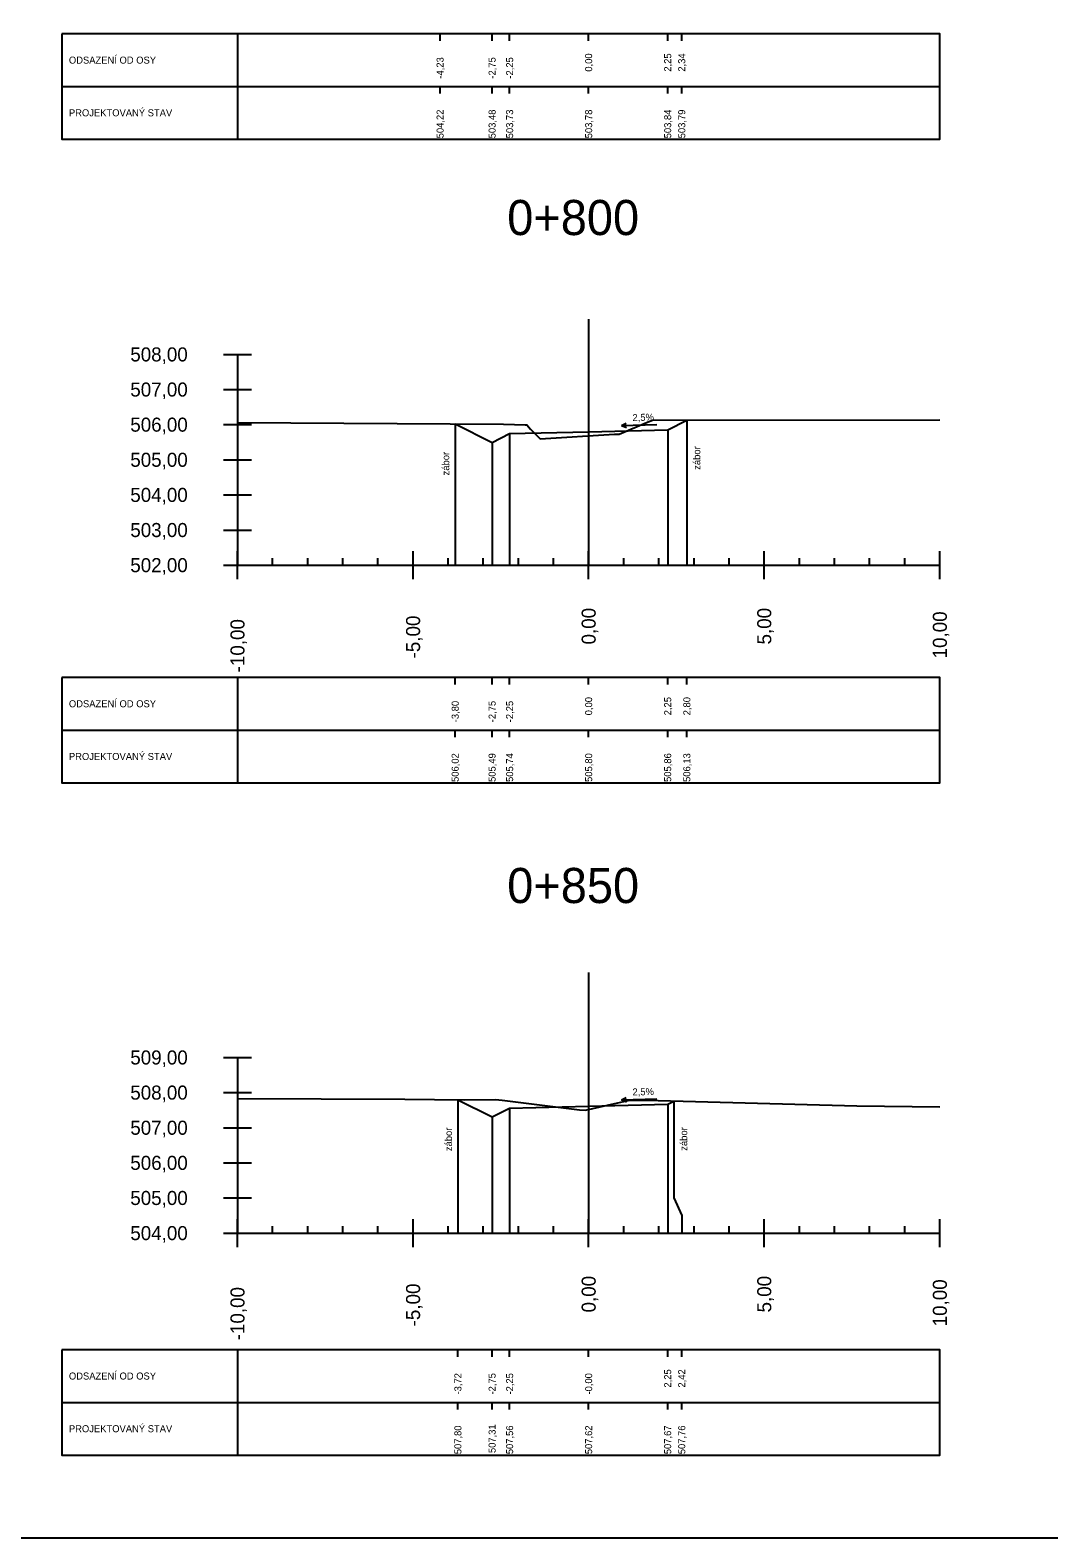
# Model space of a CAD drawing. Extents: x -631407 to -631215, y -1089700 to -1088598.
# Drawn here: x -631374.65 to -631345.64, y -1088943.43 to -1088900.51 of the extents above; entities that cross this region are included whole.
import ezdxf

# ---------------------------------------------------------------- set-up
doc = ezdxf.new("R2010")
doc.units = 0
for name, color, linetype in [('08_LEGENDA_HV', 7, 'Continuous'), ('59', 7, 'Continuous'), ('NIVELETA_VYSKY', 7, 'Continuous'), ('REZ_BODY', 7, 'Continuous'), ('REZ_ODSTUPY', 7, 'Continuous'), ('REZ_POPIS', 7, 'Continuous'), ('REZ_RAMY', 7, 'Continuous'), ('REZ_STANICENI', 7, 'Continuous'), ('REZ_SVISLE', 7, 'Continuous'), ('REZ_TENKA', 7, 'Continuous'), ('REZ_TLUSTA', 7, 'Continuous'), ('TABULKA_POPIS', 7, 'Continuous'), ('TEREN', 7, 'Continuous'), ('zábor', 7, 'Continuous')]:
    doc.layers.add(name, color=color, linetype=linetype)

msp = doc.modelspace()

# ---------------------------------------------------------------- linework, layer by layer
at = {"layer": '08_LEGENDA_HV'}
msp.add_lwpolyline([(-631215.384, -1088943.435), (-631215.384, -1088765.235), (-631407.014, -1088765.235), (-631407.014, -1088943.435)], close=True, dxfattribs=at)
at = {"layer": '59'}
for p, q in [((-631369.144, -1088909.743), (-631368.344, -1088909.743)), ((-631368.744, -1088909.743), (-631368.744, -1088915.743)), ((-631369.144, -1088910.743), (-631368.344, -1088910.743)), ((-631369.144, -1088911.743), (-631368.344, -1088911.743)), ((-631369.144, -1088912.743), (-631368.344, -1088912.743)), ((-631369.144, -1088913.743), (-631368.344, -1088913.743)), ((-631369.144, -1088914.743), (-631368.344, -1088914.743)), ((-631369.144, -1088915.743), (-631368.344, -1088915.743)), ((-631369.144, -1088929.759), (-631368.344, -1088929.759)), ((-631368.744, -1088929.759), (-631368.744, -1088934.759)), ((-631369.144, -1088930.759), (-631368.344, -1088930.759)), ((-631369.144, -1088931.759), (-631368.344, -1088931.759)), ((-631369.144, -1088932.759), (-631368.344, -1088932.759)), ((-631369.144, -1088933.759), (-631368.344, -1088933.759)), ((-631369.144, -1088934.759), (-631368.344, -1088934.759))]:
    msp.add_line(p, q, dxfattribs=at)
at = {"layer": 'REZ_RAMY'}
for p, q in [((-631373.744, -1088900.615), (-631373.744, -1088903.615)), ((-631368.744, -1088900.615), (-631368.744, -1088903.615)), ((-631362.975, -1088900.815), (-631362.975, -1088900.615)), ((-631361.494, -1088900.815), (-631361.494, -1088900.615)), ((-631360.994, -1088900.815), (-631360.994, -1088900.615)), ((-631358.744, -1088900.815), (-631358.744, -1088900.615)), ((-631356.494, -1088900.815), (-631356.494, -1088900.615)), ((-631356.094, -1088900.815), (-631356.094, -1088900.615)), ((-631373.744, -1088902.115), (-631348.744, -1088902.115)), ((-631362.975, -1088902.315), (-631362.975, -1088902.115)), ((-631361.494, -1088902.315), (-631361.494, -1088902.115)), ((-631360.994, -1088902.315), (-631360.994, -1088902.115)), ((-631358.744, -1088902.315), (-631358.744, -1088902.115)), ((-631356.494, -1088902.315), (-631356.494, -1088902.115)), ((-631356.094, -1088902.315), (-631356.094, -1088902.115)), ((-631373.744, -1088918.939), (-631373.744, -1088921.939)), ((-631368.744, -1088918.939), (-631368.744, -1088921.939)), ((-631362.545, -1088919.139), (-631362.545, -1088918.939)), ((-631361.494, -1088919.139), (-631361.494, -1088918.939)), ((-631360.994, -1088919.139), (-631360.994, -1088918.939)), ((-631358.744, -1088919.139), (-631358.744, -1088918.939)), ((-631356.494, -1088919.139), (-631356.494, -1088918.939)), ((-631355.949, -1088919.139), (-631355.949, -1088918.939)), ((-631373.744, -1088920.439), (-631348.744, -1088920.439)), ((-631362.545, -1088920.639), (-631362.545, -1088920.439)), ((-631361.494, -1088920.639), (-631361.494, -1088920.439)), ((-631360.994, -1088920.639), (-631360.994, -1088920.439)), ((-631358.744, -1088920.639), (-631358.744, -1088920.439)), ((-631356.494, -1088920.639), (-631356.494, -1088920.439)), ((-631355.949, -1088920.639), (-631355.949, -1088920.439)), ((-631373.744, -1088938.078), (-631373.744, -1088941.078)), ((-631368.744, -1088938.078), (-631368.744, -1088941.078)), ((-631362.467, -1088938.278), (-631362.467, -1088938.078)), ((-631361.494, -1088938.278), (-631361.494, -1088938.078)), ((-631360.994, -1088938.278), (-631360.994, -1088938.078)), ((-631358.744, -1088938.278), (-631358.744, -1088938.078)), ((-631356.494, -1088938.278), (-631356.494, -1088938.078)), ((-631356.094, -1088938.278), (-631356.094, -1088938.078)), ((-631373.744, -1088939.578), (-631348.744, -1088939.578)), ((-631362.467, -1088939.778), (-631362.467, -1088939.578)), ((-631361.494, -1088939.778), (-631361.494, -1088939.578)), ((-631360.994, -1088939.778), (-631360.994, -1088939.578)), ((-631358.744, -1088939.778), (-631358.744, -1088939.578)), ((-631356.494, -1088939.778), (-631356.494, -1088939.578)), ((-631356.094, -1088939.778), (-631356.094, -1088939.578))]:
    msp.add_line(p, q, dxfattribs=at)
for points in [[(-631373.744, -1088900.615), (-631373.744, -1088903.615), (-631348.744, -1088903.615), (-631348.744, -1088900.615)], [(-631373.744, -1088918.939), (-631373.744, -1088921.939), (-631348.744, -1088921.939), (-631348.744, -1088918.939)], [(-631373.744, -1088938.078), (-631373.744, -1088941.078), (-631348.744, -1088941.078), (-631348.744, -1088938.078)]]:
    msp.add_lwpolyline(points, close=True, dxfattribs=at)
at = {"layer": 'REZ_SVISLE'}
for points in [[(-631355.949, -1088911.614), (-631355.949, -1088914.743), (-631355.949, -1088915.243), (-631355.949, -1088915.743)], [(-631362.545, -1088911.724), (-631362.545, -1088914.743), (-631362.545, -1088915.243), (-631362.545, -1088915.743)], [(-631360.994, -1088911.999), (-631360.994, -1088914.743), (-631360.994, -1088915.243), (-631360.994, -1088915.743)], [(-631358.744, -1088911.943), (-631358.744, -1088914.743), (-631358.744, -1088915.243), (-631358.744, -1088915.743)], [(-631356.494, -1088911.886), (-631356.494, -1088914.743), (-631356.494, -1088915.243), (-631356.494, -1088915.743)], [(-631361.494, -1088912.249), (-631361.494, -1088914.743), (-631361.494, -1088915.243), (-631361.494, -1088915.743)], [(-631362.467, -1088930.962), (-631362.467, -1088933.759), (-631362.467, -1088934.259), (-631362.467, -1088934.759)], [(-631360.994, -1088931.199), (-631360.994, -1088933.759), (-631360.994, -1088934.259), (-631360.994, -1088934.759)], [(-631358.744, -1088931.143), (-631358.744, -1088933.759), (-631358.744, -1088934.259), (-631358.744, -1088934.759)], [(-631356.494, -1088931.086), (-631356.494, -1088933.759), (-631356.494, -1088934.259), (-631356.494, -1088934.759)], [(-631356.321, -1088931), (-631356.321, -1088933.759), (-631356.094, -1088934.259), (-631356.094, -1088934.759)], [(-631361.494, -1088931.449), (-631361.494, -1088933.759), (-631361.494, -1088934.259), (-631361.494, -1088934.759)]]:
    msp.add_lwpolyline(points, dxfattribs=at)
at = {"layer": 'REZ_TENKA'}
for p, q in [((-631367.744, -1088915.743), (-631367.744, -1088915.543)), ((-631366.744, -1088915.743), (-631366.744, -1088915.543)), ((-631365.744, -1088915.743), (-631365.744, -1088915.543)), ((-631364.744, -1088915.743), (-631364.744, -1088915.543)), ((-631362.744, -1088915.743), (-631362.744, -1088915.543)), ((-631361.744, -1088915.743), (-631361.744, -1088915.543)), ((-631360.744, -1088915.743), (-631360.744, -1088915.543)), ((-631359.744, -1088915.743), (-631359.744, -1088915.543)), ((-631357.744, -1088915.743), (-631357.744, -1088915.543)), ((-631356.744, -1088915.743), (-631356.744, -1088915.543)), ((-631355.744, -1088915.743), (-631355.744, -1088915.543)), ((-631354.744, -1088915.743), (-631354.744, -1088915.543)), ((-631352.744, -1088915.743), (-631352.744, -1088915.543)), ((-631351.744, -1088915.743), (-631351.744, -1088915.543)), ((-631350.744, -1088915.743), (-631350.744, -1088915.543)), ((-631349.744, -1088915.743), (-631349.744, -1088915.543)), ((-631367.744, -1088934.759), (-631367.744, -1088934.559)), ((-631366.744, -1088934.759), (-631366.744, -1088934.559)), ((-631365.744, -1088934.759), (-631365.744, -1088934.559)), ((-631364.744, -1088934.759), (-631364.744, -1088934.559)), ((-631362.744, -1088934.759), (-631362.744, -1088934.559)), ((-631361.744, -1088934.759), (-631361.744, -1088934.559)), ((-631360.744, -1088934.759), (-631360.744, -1088934.559)), ((-631359.744, -1088934.759), (-631359.744, -1088934.559)), ((-631357.744, -1088934.759), (-631357.744, -1088934.559)), ((-631356.744, -1088934.759), (-631356.744, -1088934.559)), ((-631355.744, -1088934.759), (-631355.744, -1088934.559)), ((-631354.744, -1088934.759), (-631354.744, -1088934.559)), ((-631352.744, -1088934.759), (-631352.744, -1088934.559)), ((-631351.744, -1088934.759), (-631351.744, -1088934.559)), ((-631350.744, -1088934.759), (-631350.744, -1088934.559)), ((-631349.744, -1088934.759), (-631349.744, -1088934.559))]:
    msp.add_line(p, q, dxfattribs=at)
at = {"layer": 'REZ_TLUSTA'}
for p, q in [((-631358.744, -1088908.743), (-631358.744, -1088915.743)), ((-631368.744, -1088916.143), (-631368.744, -1088915.343)), ((-631363.744, -1088916.143), (-631363.744, -1088915.343)), ((-631358.744, -1088916.143), (-631358.744, -1088915.343)), ((-631353.744, -1088916.143), (-631353.744, -1088915.343)), ((-631348.744, -1088916.143), (-631348.744, -1088915.343)), ((-631368.744, -1088915.743), (-631348.744, -1088915.743)), ((-631358.744, -1088927.339), (-631358.744, -1088934.759)), ((-631368.744, -1088935.159), (-631368.744, -1088934.359)), ((-631363.744, -1088935.159), (-631363.744, -1088934.359)), ((-631358.744, -1088935.159), (-631358.744, -1088934.359)), ((-631353.744, -1088935.159), (-631353.744, -1088934.359)), ((-631348.744, -1088935.159), (-631348.744, -1088934.359)), ((-631368.744, -1088934.759), (-631348.744, -1088934.759))]:
    msp.add_line(p, q, dxfattribs=at)
at = {"layer": 'TEREN'}
for points in [[(-631368.744, -1088911.683), (-631361.171, -1088911.733), (-631360.855, -1088911.738), (-631360.549, -1088911.744), (-631360.504, -1088911.752), (-631360.397, -1088911.872), (-631360.125, -1088912.151), (-631358.011, -1088912.017), (-631357.872, -1088912.017), (-631357.101, -1088911.683), (-631356.93, -1088911.615), (-631348.744, -1088911.607)], [(-631362.545, -1088911.724), (-631361.494, -1088912.249), (-631360.994, -1088911.999), (-631358.744, -1088911.943), (-631356.494, -1088911.886), (-631355.949, -1088911.614)], [(-631368.744, -1088930.929), (-631363.983, -1088930.942), (-631362.292, -1088930.965), (-631361.395, -1088930.956), (-631361.206, -1088930.975), (-631360.221, -1088931.096), (-631359.005, -1088931.254), (-631358.834, -1088931.263), (-631358.002, -1088931.067), (-631357.57, -1088930.972), (-631357.118, -1088930.979), (-631351.106, -1088931.136), (-631348.744, -1088931.168)], [(-631362.467, -1088930.962), (-631361.494, -1088931.449), (-631360.994, -1088931.199), (-631358.744, -1088931.143), (-631356.494, -1088931.086), (-631356.321, -1088931)]]:
    msp.add_lwpolyline(points, dxfattribs=at)
at = {"layer": 'zábor'}
for p, q in [((-631357.811, -1088911.763), (-631357.674, -1088911.699)), ((-631357.811, -1088911.763), (-631356.803, -1088911.738)), ((-631357.811, -1088911.763), (-631357.671, -1088911.821)), ((-631357.811, -1088930.963), (-631357.674, -1088930.898)), ((-631357.811, -1088930.963), (-631356.803, -1088930.938)), ((-631357.811, -1088930.963), (-631357.671, -1088931.021))]:
    msp.add_line(p, q, dxfattribs=at)

# ---------------------------------------------------------------- texts
at = {"layer": 'NIVELETA_VYSKY'}
for s, p in [('504,22', (-631362.875, -1088903.591)), ('503,48', (-631361.394, -1088903.591)), ('503,73', (-631360.894, -1088903.591)), ('503,78', (-631358.644, -1088903.591)), ('503,84', (-631356.394, -1088903.591)), ('503,79', (-631355.994, -1088903.591)), ('506,02', (-631362.445, -1088921.915)), ('505,49', (-631361.394, -1088921.915)), ('505,74', (-631360.894, -1088921.915)), ('505,80', (-631358.644, -1088921.915)), ('505,86', (-631356.394, -1088921.915)), ('506,13', (-631355.849, -1088921.915)), ('507,80', (-631362.367, -1088941.054)), ('507,31', (-631361.394, -1088941.021)), ('507,56', (-631360.894, -1088941.054)), ('507,62', (-631358.644, -1088941.054)), ('507,67', (-631356.394, -1088941.054)), ('507,76', (-631355.994, -1088941.054))]:
    msp.add_text(s, height=0.2, rotation=90, dxfattribs=at).set_placement(p)
at = {"layer": 'REZ_BODY'}
for s, p in [('-4,23', (-631362.875, -1088901.892)), ('-2,75', (-631361.394, -1088901.892)), ('-2,25', (-631360.894, -1088901.892)), ('0,00', (-631358.644, -1088901.694)), ('2,25', (-631356.394, -1088901.694)), ('2,34', (-631355.994, -1088901.694)), ('-3,80', (-631362.445, -1088920.216)), ('-2,75', (-631361.394, -1088920.216)), ('-2,25', (-631360.894, -1088920.216)), ('0,00', (-631358.644, -1088920.018)), ('2,25', (-631356.394, -1088920.018)), ('2,80', (-631355.849, -1088920.018)), ('2,25', (-631356.394, -1088939.157)), ('2,42', (-631355.994, -1088939.157)), ('-3,72', (-631362.367, -1088939.355)), ('-2,75', (-631361.394, -1088939.355)), ('-2,25', (-631360.894, -1088939.355)), ('-0,00', (-631358.644, -1088939.355))]:
    msp.add_text(s, height=0.2, rotation=90, dxfattribs=at).set_placement(p)
at = {"layer": 'REZ_ODSTUPY'}
for s, p in [('-5,00', (-631363.544, -1088918.398)), ('0,00', (-631358.544, -1088918.001)), ('5,00', (-631353.544, -1088918.001)), ('10,00', (-631348.544, -1088918.398)), ('-10,00', (-631368.544, -1088918.795)), ('0,00', (-631358.544, -1088937.018)), ('5,00', (-631353.544, -1088937.018)), ('10,00', (-631348.544, -1088937.414)), ('-10,00', (-631368.544, -1088937.811)), ('-5,00', (-631363.544, -1088937.414))]:
    msp.add_text(s, height=0.4, rotation=90, dxfattribs=at).set_placement(p)
at = {"layer": 'REZ_POPIS'}
for s, p in [('508,00', (-631371.796, -1088909.943)), ('507,00', (-631371.796, -1088910.943)), ('506,00', (-631371.796, -1088911.943)), ('505,00', (-631371.796, -1088912.943)), ('504,00', (-631371.796, -1088913.943)), ('503,00', (-631371.796, -1088914.943)), ('502,00', (-631371.796, -1088915.943)), ('509,00', (-631371.796, -1088929.959)), ('508,00', (-631371.796, -1088930.959)), ('507,00', (-631371.796, -1088931.959)), ('506,00', (-631371.796, -1088932.959)), ('505,00', (-631371.796, -1088933.959)), ('504,00', (-631371.796, -1088934.959))]:
    msp.add_text(s, height=0.4, dxfattribs=at).set_placement(p)
at = {"layer": 'REZ_STANICENI'}
for s, p in [('0+800', (-631361.063, -1088906.346)), ('0+850', (-631361.063, -1088925.363))]:
    msp.add_text(s, height=1, dxfattribs=at).set_placement(p)
at = {"layer": 'TABULKA_POPIS'}
for s, p in [('ODSAZENÍ OD OSY', (-631373.544, -1088901.465)), ('PROJEKTOVANÝ STAV', (-631373.544, -1088902.965)), ('ODSAZENÍ OD OSY', (-631373.544, -1088919.789)), ('PROJEKTOVANÝ STAV', (-631373.544, -1088921.289)), ('ODSAZENÍ OD OSY', (-631373.544, -1088938.928)), ('PROJEKTOVANÝ STAV', (-631373.544, -1088940.428))]:
    msp.add_text(s, height=0.2, dxfattribs=at).set_placement(p)
at = {"layer": 'zábor'}
for s, rotation, p in [('2,5%', 1.4321, (-631357.494, -1088911.642)), ('zábor', 90, (-631355.566, -1088913.028)), ('zábor', 90, (-631362.715, -1088913.187)), ('2,5%', 1.4321, (-631357.494, -1088930.842)), ('zábor', 90, (-631362.637, -1088932.426)), ('zábor', 90, (-631355.938, -1088932.414))]:
    msp.add_text(s, height=0.2, rotation=rotation, dxfattribs=at).set_placement(p)

doc.saveas('drawing.dxf')
